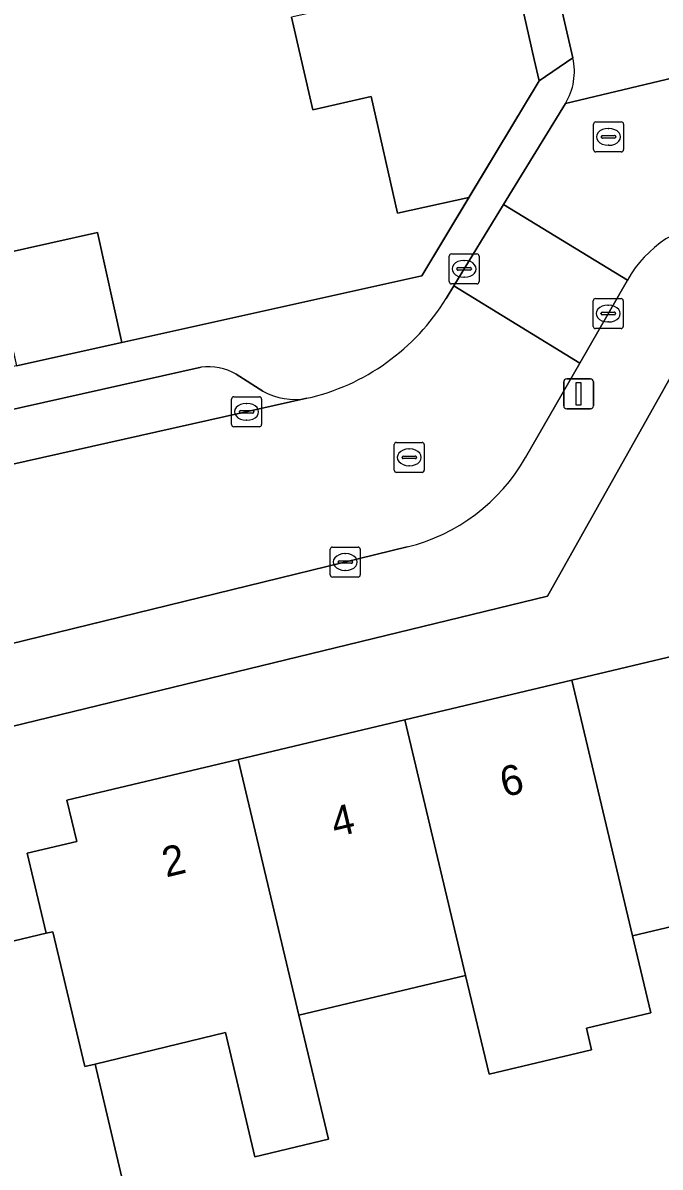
# Model space of a CAD drawing. Extents: x 158472 to 159562, y 388525 to 389606.
# Drawn here: x 159285.1 to 159306.35, y 388869.63 to 388907.81 of the extents above; entities that cross this region are included whole.
import ezdxf

# ---------------------------------------------------------------- set-up
doc = ezdxf.new("R2010")
doc.units = 0
for name, color, linetype in [('IMGEO_Erf', 7, 'Continuous'), ('IMGEO_Kolk', 7, 'Continuous'), ('IMGEO_Lichtmast', 7, 'Continuous'), ('IMGEO_Muur', 7, 'Continuous'), ('IMGEO_Pand', 7, 'Continuous'), ('IMGEO_Pand_nummerreeks', 7, 'Continuous'), ('IMGEO_Parkeervlak_open', 7, 'Continuous'), ('IMGEO_Rijbaan_lokaal_open', 7, 'Continuous'), ('IMGEO_Rioolput', 7, 'Continuous'), ('IMGEO_Voetpad_open', 7, 'Continuous')]:
    doc.layers.add(name, color=color, linetype=linetype)

msp = doc.modelspace()

# ---------------------------------------------------------------- linework, layer by layer
at = {"layer": 'IMGEO_Erf'}
for points in [[(159284.402, 388900.104), (159287.586, 388900.808), (159288.396, 388897.146), (159298.402, 388899.368), (159299.975, 388901.982), (159297.594, 388901.461), (159296.71, 388905.347), (159294.763, 388904.904), (159294.06, 388907.993)], [(159349.314, 388867.976), (159359.026, 388870.354), (159353.95, 388891.736), (159353.66, 388892.956), (159336.429, 388903.595), (159307.04, 388896.602), (159302.591, 388888.674), (159277.636, 388882.603)], [(159280.433, 388876.137), (159285.874, 388877.432), (159285.241, 388880.1), (159286.895, 388880.492), (159286.566, 388881.876), (159292.276, 388883.231), (159297.84, 388884.552), (159303.405, 388885.873), (159309.115, 388887.228), (159310.27, 388882.364), (159311.14, 388878.697), (159305.43, 388877.342), (159306.04, 388874.773), (159303.892, 388874.263), (159304.063, 388873.539), (159300.648, 388872.728), (159299.866, 388876.022), (159294.301, 388874.701), (159295.285, 388870.557), (159292.838, 388869.976), (159291.855, 388874.12), (159287.501, 388873.065), (159288.445, 388869.087)]]:
    msp.add_lwpolyline(points, dxfattribs=at)
at = {"layer": 'IMGEO_Kolk'}
for p, q in [((159299.315, 388899.173), (159299.315, 388900.025)), ((159299.39, 388900.099), (159300.242, 388900.099)), ((159300.316, 388900.025), (159300.316, 388899.173)), ((159299.574, 388899.593), (159299.574, 388899.605)), ((159299.617, 388899.642), (159300.015, 388899.642)), ((159299.803, 388899.879), (159299.828, 388899.879)), ((159300.058, 388899.605), (159300.058, 388899.593)), ((159300.012, 388899.556), (159299.614, 388899.556)), ((159299.826, 388899.319), (159299.801, 388899.319)), ((159300.242, 388899.099), (159299.39, 388899.099)), ((159304.122, 388897.682), (159304.122, 388898.534)), ((159304.197, 388898.608), (159305.049, 388898.608)), ((159305.123, 388898.534), (159305.123, 388897.682)), ((159304.381, 388898.102), (159304.381, 388898.114)), ((159304.819, 388898.065), (159304.421, 388898.065)), ((159304.424, 388898.151), (159304.822, 388898.151)), ((159304.61, 388898.388), (159304.635, 388898.388)), ((159304.865, 388898.114), (159304.865, 388898.102)), ((159304.633, 388897.828), (159304.608, 388897.828)), ((159305.049, 388897.608), (159304.197, 388897.608)), ((159292.057, 388894.405), (159292.057, 388895.257)), ((159292.132, 388895.331), (159292.984, 388895.331)), ((159292.545, 388895.111), (159292.57, 388895.111)), ((159293.058, 388895.257), (159293.058, 388894.405)), ((159292.316, 388894.825), (159292.316, 388894.837)), ((159292.754, 388894.788), (159292.356, 388894.788)), ((159292.359, 388894.874), (159292.757, 388894.874)), ((159292.8, 388894.837), (159292.8, 388894.825)), ((159292.984, 388894.331), (159292.132, 388894.331)), ((159292.568, 388894.551), (159292.543, 388894.551)), ((159295.349, 388889.391), (159295.349, 388890.243)), ((159295.424, 388890.317), (159296.276, 388890.317)), ((159295.837, 388890.097), (159295.862, 388890.097)), ((159296.35, 388890.243), (159296.35, 388889.391)), ((159295.608, 388889.811), (159295.608, 388889.823)), ((159296.046, 388889.774), (159295.648, 388889.774)), ((159295.651, 388889.86), (159296.049, 388889.86)), ((159296.092, 388889.823), (159296.092, 388889.811)), ((159296.276, 388889.317), (159295.424, 388889.317)), ((159295.86, 388889.537), (159295.835, 388889.537))]:
    msp.add_line(p, q, dxfattribs=at)
for points in [[(159299.315, 388899.173), (159299.315, 388900.025)], [(159299.39, 388900.099), (159300.242, 388900.099)], [(159300.316, 388900.025), (159300.316, 388899.173)], [(159300.242, 388899.099), (159299.39, 388899.099)], [(159304.122, 388897.682), (159304.122, 388898.534)], [(159304.197, 388898.608), (159305.049, 388898.608)], [(159305.123, 388898.534), (159305.123, 388897.682)], [(159305.049, 388897.608), (159304.197, 388897.608)], [(159292.057, 388894.405), (159292.057, 388895.257)], [(159292.132, 388895.331), (159292.984, 388895.331)], [(159293.058, 388895.257), (159293.058, 388894.405)], [(159292.984, 388894.331), (159292.132, 388894.331)], [(159295.349, 388889.391), (159295.349, 388890.243)], [(159295.424, 388890.317), (159296.276, 388890.317)], [(159296.35, 388890.243), (159296.35, 388889.391)], [(159296.276, 388889.317), (159295.424, 388889.317)]]:
    msp.add_lwpolyline(points, dxfattribs=at)
for centre, radius, start, end in [((159299.392, 388900.023), 0.0765, 91.552, 178.448), ((159299.392, 388900.023), 0.0765, 91.552, 178.448), ((159300.24, 388900.023), 0.0765, 1.552, 88.448), ((159300.24, 388900.023), 0.0765, 1.552, 88.448), ((159299.614, 388899.602), 0.0403, 85.8775, 175.7526), ((159299.611, 388899.592), 0.0366, 178.938, 274.7102), ((159300.015, 388899.599), 0.043, 264.8664, 352.4533), ((159300.019, 388899.604), 0.0386, 1.7309, 96.639), ((159299.392, 388899.175), 0.0765, 181.552, 268.448), ((159299.392, 388899.175), 0.0765, 181.552, 268.448), ((159300.24, 388899.175), 0.0765, 271.552, 358.448), ((159300.24, 388899.175), 0.0765, 271.552, 358.448), ((159304.199, 388898.532), 0.0765, 91.552, 178.448), ((159304.199, 388898.532), 0.0765, 91.552, 178.448), ((159305.047, 388898.532), 0.0765, 1.552, 88.448), ((159305.047, 388898.532), 0.0765, 1.552, 88.448), ((159304.421, 388898.111), 0.0403, 85.8775, 175.7526), ((159304.418, 388898.101), 0.0366, 178.938, 274.7102), ((159304.822, 388898.108), 0.043, 264.8664, 352.4533), ((159304.826, 388898.113), 0.0386, 1.7309, 96.639), ((159304.199, 388897.684), 0.0765, 181.552, 268.448), ((159304.199, 388897.684), 0.0765, 181.552, 268.448), ((159305.047, 388897.684), 0.0765, 271.552, 358.448), ((159305.047, 388897.684), 0.0765, 271.552, 358.448), ((159292.134, 388895.255), 0.0765, 91.552, 178.448), ((159292.134, 388895.255), 0.0765, 91.552, 178.448), ((159292.982, 388895.255), 0.0765, 1.552, 88.448), ((159292.982, 388895.255), 0.0765, 1.552, 88.448), ((159292.356, 388894.834), 0.0403, 85.8775, 175.7526), ((159292.353, 388894.824), 0.0366, 178.938, 274.7102), ((159292.757, 388894.831), 0.043, 264.8664, 352.4533), ((159292.761, 388894.836), 0.0386, 1.7309, 96.639), ((159292.134, 388894.407), 0.0765, 181.552, 268.448), ((159292.134, 388894.407), 0.0765, 181.552, 268.448), ((159292.982, 388894.407), 0.0765, 271.552, 358.448), ((159292.982, 388894.407), 0.0765, 271.552, 358.448), ((159295.426, 388890.241), 0.0765, 91.552, 178.448), ((159295.426, 388890.241), 0.0765, 91.552, 178.448), ((159296.274, 388890.241), 0.0765, 1.552, 88.448), ((159296.274, 388890.241), 0.0765, 1.552, 88.448), ((159295.648, 388889.82), 0.0403, 85.8775, 175.7526), ((159295.645, 388889.81), 0.0366, 178.938, 274.7102), ((159296.049, 388889.817), 0.043, 264.8664, 352.4533), ((159296.053, 388889.822), 0.0386, 1.7309, 96.639), ((159295.426, 388889.393), 0.0765, 181.552, 268.448), ((159295.426, 388889.393), 0.0765, 181.552, 268.448), ((159296.274, 388889.393), 0.0765, 271.552, 358.448), ((159296.274, 388889.393), 0.0765, 271.552, 358.448)]:
    msp.add_arc(centre, radius, start, end, dxfattribs=at)
for centre, major_axis, ratio, start_param, end_param in [((159299.802, 388899.599), (-0.387, 0.002), 0.722429, 4.712389, 7.853982), ((159299.827, 388899.599), (-0.39, 0.002), 0.717154, 1.570796, 4.712389), ((159304.609, 388898.108), (-0.387, 0.002), 0.722429, 4.712389, 7.853982), ((159304.634, 388898.108), (-0.39, 0.002), 0.717154, 1.570796, 4.712389), ((159292.544, 388894.831), (-0.387, 0.002), 0.722429, 4.712389, 7.853982), ((159292.569, 388894.831), (-0.39, 0.002), 0.717154, 1.570796, 4.712389), ((159295.836, 388889.817), (-0.387, 0.002), 0.722429, 4.712389, 7.853982), ((159295.861, 388889.817), (-0.39, 0.002), 0.717154, 1.570796, 4.712389)]:
    msp.add_ellipse(centre, major_axis=major_axis, ratio=ratio, start_param=start_param, end_param=end_param, dxfattribs=at)
at = {"layer": 'IMGEO_Lichtmast'}
for p, q in [((159303.137, 388895.028), (159303.137, 388895.828)), ((159303.137, 388895.828), (159303.137, 388895.028)), ((159303.237, 388895.928), (159304.027, 388895.928)), ((159304.027, 388895.928), (159303.237, 388895.928)), ((159304.127, 388895.828), (159304.127, 388895.028)), ((159304.127, 388895.028), (159304.127, 388895.828)), ((159304.027, 388894.928), (159303.237, 388894.928)), ((159303.237, 388894.928), (159304.027, 388894.928))]:
    msp.add_line(p, q, dxfattribs=at)
msp.add_lwpolyline([(159303.557, 388895.803), (159303.707, 388895.803), (159303.707, 388895.053), (159303.557, 388895.053), (159303.557, 388895.803)], dxfattribs=at)
for centre, start, end in [((159303.237, 388895.828), 90, 180), ((159303.237, 388895.828), 90, 180), ((159304.027, 388895.828), 0, 90), ((159304.027, 388895.828), 360, 90), ((159303.237, 388895.028), 180, 270), ((159303.237, 388895.028), 180, 270), ((159304.027, 388895.028), 270, 0), ((159304.027, 388895.028), 270, 0)]:
    msp.add_arc(centre, 0.1, start, end, dxfattribs=at)
at = {"layer": 'IMGEO_Muur'}
msp.add_lwpolyline([(159302.157, 388906.585), (159302.318, 388905.874), (159298.402, 388899.368), (159288.396, 388897.146)], dxfattribs=at)
at = {"layer": 'IMGEO_Pand'}
for points in [[(159301.467, 388909.657), (159294.06, 388907.993), (159294.763, 388904.904), (159296.71, 388905.347), (159297.594, 388901.461), (159299.975, 388901.982), (159302.318, 388905.874), (159302.157, 388906.585)], [(159274.694, 388903.644), (159275.981, 388897.915), (159277.34, 388898.22), (159277.862, 388895.897), (159284.643, 388897.421), (159284.881, 388896.367), (159288.396, 388897.146), (159287.586, 388900.808), (159284.402, 388900.104), (159283.436, 388904.705), (159283.243, 388905.564)], [(159303.405, 388885.873), (159305.43, 388877.342), (159311.14, 388878.697), (159310.27, 388882.364), (159309.115, 388887.228)], [(159303.405, 388885.873), (159297.84, 388884.552), (159299.866, 388876.022), (159300.648, 388872.728), (159304.063, 388873.539), (159303.892, 388874.263), (159306.04, 388874.773), (159305.43, 388877.342)], [(159297.84, 388884.552), (159292.276, 388883.231), (159294.301, 388874.701), (159299.866, 388876.022)], [(159287.501, 388873.065), (159291.855, 388874.12), (159292.838, 388869.976), (159295.285, 388870.557), (159294.301, 388874.701), (159292.276, 388883.231), (159286.566, 388881.876), (159286.895, 388880.492), (159285.241, 388880.1), (159285.874, 388877.432), (159286.098, 388877.483), (159287.167, 388872.986)], [(159287.501, 388873.065), (159287.167, 388872.986), (159286.098, 388877.483), (159285.874, 388877.432), (159280.433, 388876.137), (159280.748, 388874.809), (159278.441, 388874.261), (159280.042, 388867.518), (159279.069, 388867.287), (159279.877, 388863.882), (159283.429, 388864.725), (159282.697, 388867.807), (159287.294, 388868.814), (159288.445, 388869.087)]]:
    msp.add_lwpolyline(points, close=True, dxfattribs=at)
at = {"layer": 'IMGEO_Parkeervlak_open'}
for points in [[(159291.04, 388896.321), (159279.764, 388893.798)], [(159293.105, 388895.517), (159292.21, 388896.081)], [(159276.919, 388891.329), (159294.57, 388895.28)]]:
    msp.add_lwpolyline(points, dxfattribs=at)
for centre, radius, start, end in [((159291.28, 388894.521), 1.816, 59.2089, 97.6067), ((159294.165, 388897.423), 2.181, 240.9176, 280.7036)]:
    msp.add_arc(centre, radius, start, end, dxfattribs=at)
at = {"layer": 'IMGEO_Rijbaan_lokaal_open'}
for points in [[(159297.186, 388933.825), (159303.44, 388906.639)], [(159331.862, 388912.131), (159312.152, 388907.279), (159311.871, 388907.188), (159303.192, 388905.115), (159301.133, 388901.749), (159305.262, 388899.225)], [(159303.192, 388905.115), (159311.871, 388907.188), (159312.152, 388907.279)], [(159303.674, 388896.457), (159299.469, 388899.028), (159299.212, 388898.608)], [(159301.864, 388893.3), (159303.674, 388896.457)], [(159294.57, 388895.28), (159276.919, 388891.329), (159276.765, 388891.295)], [(159277.191, 388885.255), (159297.916, 388890.323)]]:
    msp.add_lwpolyline(points, dxfattribs=at)
msp.add_lwpolyline([(159301.133, 388901.749), (159299.469, 388899.028), (159303.674, 388896.457), (159305.262, 388899.225)], close=True, dxfattribs=at)
for centre, radius, start, end in [((159301.455, 388906.18), 2.038, 328.4941, 13.0205), ((159308.677, 388897.309), 3.916, 95.1278, 150.7028), ((159292.957, 388902.431), 7.331, 282.7106, 328.5653), ((159296.41, 388896.426), 6.286, 283.8578, 330.1786)]:
    msp.add_arc(centre, radius, start, end, dxfattribs=at)
at = {"layer": 'IMGEO_Rioolput'}
for p, q in [((159304.132, 388903.577), (159304.132, 388904.429)), ((159304.207, 388904.503), (159305.059, 388904.503)), ((159304.62, 388904.283), (159304.645, 388904.283)), ((159305.133, 388904.429), (159305.133, 388903.577)), ((159304.391, 388903.997), (159304.391, 388904.009)), ((159304.829, 388903.96), (159304.431, 388903.96)), ((159304.434, 388904.046), (159304.832, 388904.046)), ((159304.875, 388904.009), (159304.875, 388903.997)), ((159305.059, 388903.503), (159304.207, 388903.503)), ((159304.643, 388903.723), (159304.618, 388903.723)), ((159297.485, 388892.884), (159297.485, 388893.736)), ((159297.56, 388893.81), (159298.412, 388893.81)), ((159297.973, 388893.59), (159297.998, 388893.59)), ((159298.486, 388893.736), (159298.486, 388892.884)), ((159297.744, 388893.304), (159297.744, 388893.316)), ((159298.182, 388893.267), (159297.784, 388893.267)), ((159297.787, 388893.353), (159298.185, 388893.353)), ((159298.228, 388893.316), (159298.228, 388893.304)), ((159298.412, 388892.81), (159297.56, 388892.81)), ((159297.996, 388893.03), (159297.971, 388893.03))]:
    msp.add_line(p, q, dxfattribs=at)
for points in [[(159304.132, 388903.577), (159304.132, 388904.429)], [(159304.207, 388904.503), (159305.059, 388904.503)], [(159305.133, 388904.429), (159305.133, 388903.577)], [(159305.059, 388903.503), (159304.207, 388903.503)], [(159297.485, 388892.884), (159297.485, 388893.736)], [(159297.56, 388893.81), (159298.412, 388893.81)], [(159298.486, 388893.736), (159298.486, 388892.884)], [(159298.412, 388892.81), (159297.56, 388892.81)]]:
    msp.add_lwpolyline(points, dxfattribs=at)
for centre, radius, start, end in [((159304.209, 388904.427), 0.0765, 91.552, 178.448), ((159304.209, 388904.427), 0.0765, 91.552, 178.448), ((159305.057, 388904.427), 0.0765, 1.552, 88.448), ((159305.057, 388904.427), 0.0765, 1.552, 88.448), ((159304.431, 388904.006), 0.0403, 85.8775, 175.7526), ((159304.428, 388903.996), 0.0366, 178.938, 274.7102), ((159304.832, 388904.003), 0.043, 264.8664, 352.4533), ((159304.836, 388904.008), 0.0386, 1.7309, 96.639), ((159304.209, 388903.579), 0.0765, 181.552, 268.448), ((159304.209, 388903.579), 0.0765, 181.552, 268.448), ((159305.057, 388903.579), 0.0765, 271.552, 358.448), ((159305.057, 388903.579), 0.0765, 271.552, 358.448), ((159297.562, 388893.734), 0.0765, 91.552, 178.448), ((159297.562, 388893.734), 0.0765, 91.552, 178.448), ((159298.41, 388893.734), 0.0765, 1.552, 88.448), ((159298.41, 388893.734), 0.0765, 1.552, 88.448), ((159297.784, 388893.313), 0.0403, 85.8775, 175.7526), ((159297.781, 388893.303), 0.0366, 178.938, 274.7102), ((159298.185, 388893.31), 0.043, 264.8664, 352.4533), ((159298.189, 388893.315), 0.0386, 1.7309, 96.639), ((159297.562, 388892.886), 0.0765, 181.552, 268.448), ((159297.562, 388892.886), 0.0765, 181.552, 268.448), ((159298.41, 388892.886), 0.0765, 271.552, 358.448), ((159298.41, 388892.886), 0.0765, 271.552, 358.448)]:
    msp.add_arc(centre, radius, start, end, dxfattribs=at)
for centre, major_axis, ratio, start_param, end_param in [((159304.619, 388904.003), (-0.387, 0.002), 0.722429, 4.712389, 7.853982), ((159304.644, 388904.003), (-0.39, 0.002), 0.717154, 1.570796, 4.712389), ((159297.972, 388893.31), (-0.387, 0.002), 0.722429, 4.712389, 7.853982), ((159297.997, 388893.31), (-0.39, 0.002), 0.717154, 1.570796, 4.712389)]:
    msp.add_ellipse(centre, major_axis=major_axis, ratio=ratio, start_param=start_param, end_param=end_param, dxfattribs=at)
at = {"layer": 'IMGEO_Voetpad_open'}
for points in [[(159296.486, 388983.681), (159292.853, 388984.37), (159293.679, 388980.141), (159294.891, 388973.933), (159295.396, 388971.348), (159296.184, 388967.314), (159295.075, 388967.12), (159296.25, 388960.912), (159297.66, 388953.458), (159296.352, 388953.162), (159297.885, 388946.363), (159295.673, 388938.164), (159295.328, 388936.881), (159295.802, 388934.82), (159296.449, 388932.007), (159298.263, 388923.93), (159298.959, 388920.829), (159299.657, 388917.721), (159300.791, 388912.67), (159301.467, 388909.657), (159302.157, 388906.585), (159302.318, 388905.874), (159303.44, 388906.639), (159297.186, 388933.825)], [(159303.44, 388906.639), (159302.318, 388905.874), (159299.975, 388901.982), (159298.402, 388899.368), (159288.396, 388897.146), (159284.881, 388896.367), (159273.754, 388893.897), (159271.514, 388891.72)], [(159299.212, 388898.608), (159299.469, 388899.028), (159301.133, 388901.749), (159303.192, 388905.115)], [(159277.636, 388882.603), (159302.591, 388888.674), (159307.04, 388896.602), (159336.429, 388903.595), (159353.66, 388892.956), (159353.95, 388891.736), (159355.166, 388892.025), (159358.014, 388890.266), (159359.096, 388885.707), (159359.29, 388885.753), (159361.333, 388886.238), (159360.767, 388888.603), (159362.496, 388890.581), (159366.156, 388891.073), (159369.335, 388891.489)], [(159305.262, 388899.225), (159303.674, 388896.457), (159301.864, 388893.3)], [(159279.764, 388893.798), (159291.04, 388896.321)], [(159292.21, 388896.081), (159293.105, 388895.517)], [(159297.916, 388890.323), (159277.191, 388885.255)]]:
    msp.add_lwpolyline(points, dxfattribs=at)
for centre, radius, start, end in [((159301.455, 388906.18), 2.038, 328.4941, 13.0205), ((159308.677, 388897.309), 3.916, 95.1278, 150.7028), ((159292.957, 388902.431), 7.331, 282.7106, 328.5653), ((159291.28, 388894.521), 1.816, 59.2089, 97.6067), ((159294.165, 388897.423), 2.181, 240.9176, 280.7036), ((159296.41, 388896.426), 6.286, 283.8578, 330.1786)]:
    msp.add_arc(centre, radius, start, end, dxfattribs=at)

# ---------------------------------------------------------------- texts
at = {"layer": 'IMGEO_Pand_nummerreeks'}
for s, rotation, p in [('6', 13.3499, (159301.149, 388881.966)), ('4', 13.3521, (159295.512, 388880.628)), ('2', 13.3521, (159289.872, 388879.29))]:
    msp.add_text(s, height=1, rotation=rotation, dxfattribs=at).set_placement(p)

doc.saveas('drawing.dxf')
